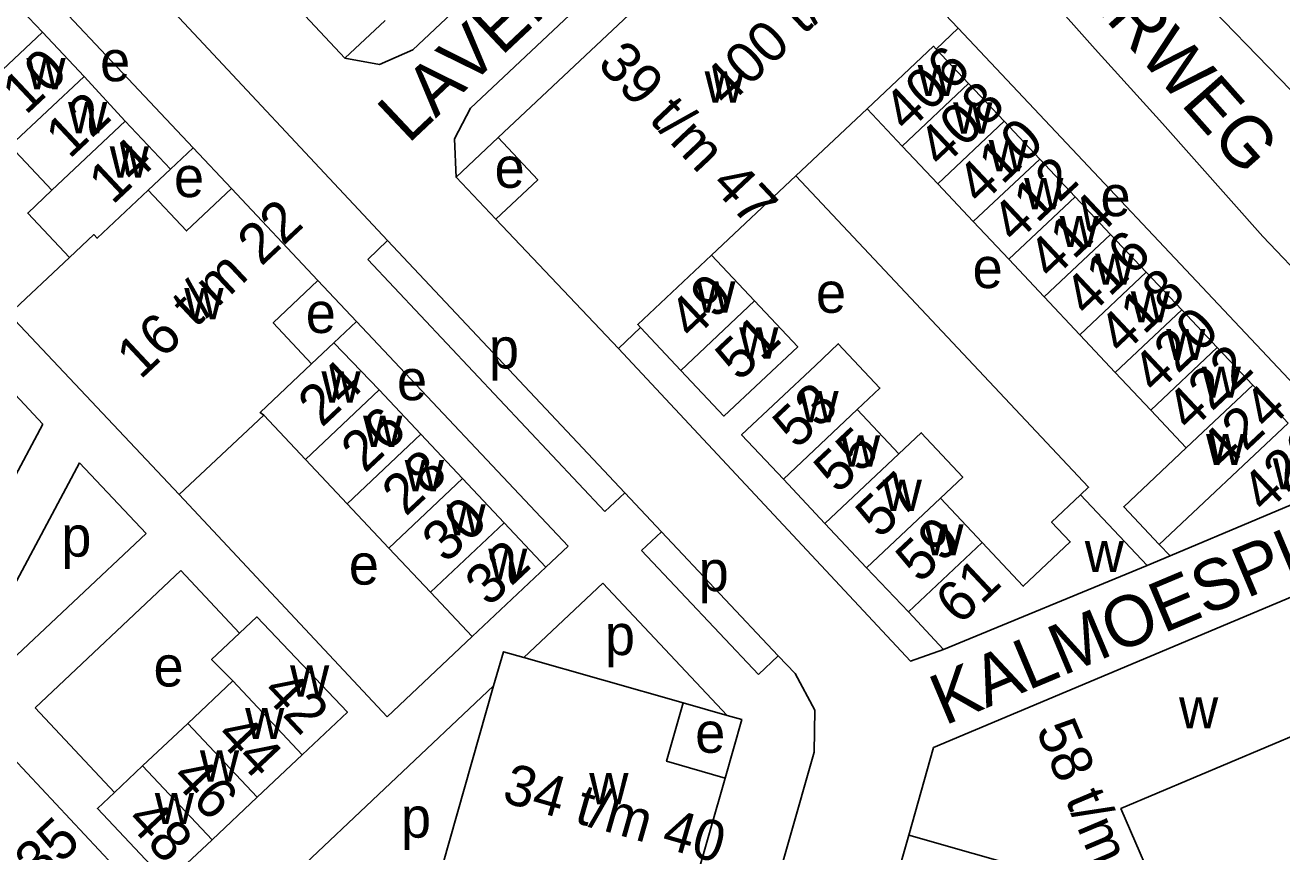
# Model space of a CAD drawing. Extents: x 161258 to 163262, y 380749 to 382054.
# Drawn here: x 162967.6 to 163091.6, y 381217.9 to 381299.4 of the extents above; entities that cross this region are included whole.
import ezdxf

# ---------------------------------------------------------------- set-up
doc = ezdxf.new("R2010")
doc.units = 0
for name, color, linetype in [('BLT_Basislijn', 7, 'Continuous'), ('BLT_Bebouwing', 7, 'Continuous'), ('BLT_Centroide', 7, 'Continuous'), ('BLT_Huisnummer', 7, 'Continuous'), ('BLT_Huisnummer_ tussenligend', 7, 'Continuous'), ('BLT_Huisnummer_reeks', 7, 'Continuous'), ('BLT_Onderverdeling_panden', 7, 'Continuous'), ('BLT_Straatnaam', 7, 'Continuous')]:
    doc.layers.add(name, color=color, linetype=linetype)

msp = doc.modelspace()

# ---------------------------------------------------------------- linework, layer by layer
at = {"layer": 'BLT_Basislijn'}
for p, q in [((163003.35, 381278.16), (162914.58, 381373.21)), ((162999.15, 381296.16), (162995.23, 381300.33)), ((163003.1, 381299.88), (162999.15, 381296.16)), ((163100.69, 381255.53), (163059.66, 381299.11)), ((162981.93, 381285.21), (162984.16, 381287.31)), ((162984.16, 381287.31), (162987.95, 381283.29)), ((163014.28, 381288.33), (163010.13, 381284.42)), ((163010.13, 381284.42), (163014.04, 381280.27)), ((163003.35, 381278.16), (163001.39, 381276.31)), ((163026.77, 381253.29), (163003.35, 381278.16)), ((163117.9, 381248.85), (163089.71, 381278.57)), ((162996.48, 381274.22), (163000.29, 381270.18)), ((163000.29, 381270.18), (162998.04, 381268.07)), ((162982.78, 381253.11), (162986.59, 381249.04)), ((163026.77, 381253.29), (163024.8, 381251.44)), ((163030.38, 381249.45), (163026.77, 381253.29)), ((162965.14, 381235.71), (162979.53, 381249.26)), ((162986.59, 381249.04), (163003.31, 381231.2)), ((163030.38, 381249.45), (163028.41, 381247.6)), ((163041.9, 381237.22), (163030.38, 381249.45)), ((163021.16, 381248.01), (163018.98, 381245.96)), ((163078.29, 381246.1), (163080.56, 381247.06)), ((162968.57, 381232.07), (162982.95, 381245.61)), ((162982.95, 381245.61), (162988.74, 381239.43)), ((163003.31, 381231.2), (163011.7, 381239.1)), ((163039.94, 381235.36), (163041.9, 381237.22)), ((162987.92, 381209.83), (163013.82, 381234.23)), ((162976.41, 381223.74), (162968.57, 381232.07))]:
    msp.add_line(p, q, dxfattribs=at)
for points in [[(163135.26, 381245.96), (163131.13, 381250.61), (163130.87, 381253.45), (163044.15, 381342.79)], [(162999.15, 381296.16), (163002.56, 381295.52), (163005.84, 381296.97), (163037.44, 381326.7)], [(163043.06, 381320.89), (163011.54, 381291.24), (163009.95, 381288.2), (163010.12, 381284.38)], [(163073.18, 381297.05), (163063.36, 381308.1), (163052.05, 381319.96)], [(162984.16, 381287.31), (162963.26, 381309.51)], [(163089.71, 381278.57), (163079.81, 381289.71), (163073.18, 381297.05)], [(163071.71, 381253.09), (163072.51, 381253.84), (163043.62, 381284.54)], [(163024.8, 381251.44), (163001.39, 381276.31)], [(163021.16, 381248.01), (163000.29, 381270.18)], [(162969.35, 381260.07), (162962.03, 381267.85)], [(163026.13, 381267.53), (163054.96, 381236.69), (163058.21, 381237.84)], [(162969.35, 381260.07), (162966.07, 381253.93)], [(162972.97, 381256.23), (162965.7, 381242.61), (162954.91, 381246.58)], [(162979.53, 381249.26), (162972.97, 381256.23)], [(163039.94, 381235.36), (163028.41, 381247.6)], [(163024.59, 381244.37), (163016.8, 381237.04)], [(163036.87, 381231.33), (163024.59, 381244.37)], [(163041.9, 381237.22), (163043.56, 381235.46), (163045.52, 381231.83), (163045.44, 381227.71), (163040.51, 381210.42), (163039.59, 381208.9), (163029.17, 381205.6)], [(163032.53, 381232.57), (163036.87, 381231.33)], [(163036.87, 381231.33), (163038.29, 381230.92), (163036.65, 381225.15)], [(163051.49, 381208.03), (163054.77, 381219.52)]]:
    msp.add_lwpolyline(points, dxfattribs=at)
at = {"layer": 'BLT_Bebouwing'}
for p, q in [((163057.47, 381297.06), (163059.66, 381299.11)), ((163043.62, 381284.54), (163050.66, 381291.17)), ((163035.32, 381276.73), (163043.62, 381284.54)), ((162966.03, 381270.9), (162971.96, 381276.49)), ((163028.32, 381269.59), (163026.13, 381267.53)), ((162981.69, 381210.83), (162964.93, 381228.64)), ((163033.24, 381213.18), (163036.65, 381225.15))]:
    msp.add_line(p, q, dxfattribs=at)
for points in [[(163039.53, 381312.08), (163014.28, 381288.33)], [(163059.66, 381299.11), (163047.58, 381311.83)], [(162965.18, 381303.09), (162969.3, 381298.72)], [(162969.3, 381298.72), (162973.41, 381294.35)], [(163060.68, 381293.65), (163057.47, 381297.06)], [(162973.41, 381294.35), (162977.47, 381289.93)], [(163064.19, 381289.93), (163060.68, 381293.65)], [(163050.66, 381291.17), (163054.13, 381287.48)], [(162977.47, 381289.93), (162981.93, 381285.21)], [(163067.69, 381286.21), (163064.19, 381289.93)], [(162970.24, 381283.13), (162966.13, 381287.5)], [(163014.04, 381280.27), (163018.17, 381284.17), (163014.28, 381288.33)], [(163054.13, 381287.48), (163057.63, 381283.76)], [(163071.19, 381282.49), (163067.69, 381286.21)], [(162981.93, 381285.21), (162979.74, 381283.15)], [(163057.63, 381283.76), (163061.13, 381280.04)], [(162971.96, 381276.49), (162967.86, 381280.87), (162970.24, 381283.13)], [(162979.74, 381283.15), (162983.51, 381279.11), (162987.95, 381283.29)], [(162987.95, 381283.29), (162996.48, 381274.22)], [(163074.69, 381278.77), (163071.19, 381282.49)], [(163014.04, 381280.27), (163026.13, 381267.53)], [(163061.13, 381280.04), (163064.64, 381276.32)], [(163078.2, 381275.05), (163074.69, 381278.77)], [(163039.57, 381272.22), (163035.32, 381276.73)], [(163064.64, 381276.32), (163068.14, 381272.6)], [(163081.7, 381271.33), (163078.2, 381275.05)], [(162996.48, 381274.22), (162992.07, 381270.06), (162995.86, 381266.01)], [(163068.14, 381272.6), (163071.64, 381268.88)], [(163032.29, 381265.36), (163036.54, 381260.85), (163043.82, 381267.7), (163039.57, 381272.22)], [(163085.2, 381267.61), (163081.7, 381271.33)], [(162982.78, 381253.11), (162966.03, 381270.9)], [(163028.32, 381269.59), (163032.29, 381265.36)], [(163071.64, 381268.88), (163075.15, 381265.16)], [(162995.86, 381266.01), (162998.04, 381268.07)], [(162998.04, 381268.07), (163002.52, 381263.43)], [(163042.4, 381254.63), (163038.28, 381259), (163045.57, 381265.85), (163047.82, 381267.99), (163051.93, 381263.62), (163049.68, 381261.49)], [(163088.71, 381263.89), (163085.2, 381267.61)], [(163075.15, 381265.16), (163078.65, 381261.44)], [(163092.21, 381260.17), (163088.71, 381263.89)], [(163002.52, 381263.43), (163006.64, 381259.06)], [(163049.68, 381261.49), (163053.79, 381257.12)], [(163078.65, 381261.44), (163082.15, 381257.72)], [(162991.13, 381260.94), (162982.78, 381253.11)], [(162995.24, 381256.58), (162991.13, 381260.94)], [(163006.64, 381259.06), (163010.75, 381254.69)], [(163053.79, 381257.12), (163056, 381259.21), (163060.1, 381254.83), (163057.9, 381252.75)], [(163082.15, 381257.72), (163075.99, 381251.91), (163079.49, 381248.19)], [(162999.36, 381252.21), (162995.24, 381256.58)], [(163010.75, 381254.69), (163014.86, 381250.32)], [(163046.51, 381250.26), (163042.4, 381254.63)], [(163080.56, 381247.06), (163097.74, 381254.29)], [(163057.9, 381252.75), (163062.02, 381248.38)], [(163062.02, 381248.38), (163066.07, 381244.07), (163070.71, 381248.44), (163068.86, 381250.4), (163071.71, 381253.09)], [(163071.71, 381253.09), (163078.29, 381246.1)], [(163003.47, 381247.84), (162999.36, 381252.21)], [(163014.86, 381250.32), (163018.98, 381245.96)], [(163050.62, 381245.9), (163046.51, 381250.26)], [(163007.58, 381243.47), (163003.47, 381247.84)], [(163054.77, 381219.52), (163057.23, 381228.15), (163104.03, 381247.87), (163114.52, 381238.87), (163113.62, 381225.09)], [(163079.49, 381248.19), (163080.56, 381247.06)], [(163018.98, 381245.96), (163011.7, 381239.1)], [(163054.74, 381241.53), (163050.62, 381245.9)], [(163078.29, 381246.1), (163058.21, 381237.84)], [(163011.7, 381239.1), (163007.58, 381243.47)], [(163058.21, 381237.84), (163054.74, 381241.53)], [(162988.74, 381239.43), (162990.45, 381241.04), (162999.39, 381231.64), (162994.94, 381227.45)], [(162988.09, 381234.73), (162985.99, 381236.83), (162988.74, 381239.43)], [(163016.8, 381237.04), (163014.78, 381237.61), (163013.82, 381234.23)], [(163032.53, 381232.57), (163016.8, 381237.04)], [(162983.64, 381230.54), (162988.09, 381234.73)], [(163013.82, 381234.23), (163008.09, 381214.1), (163011.96, 381213)], [(163036.66, 381225.15), (163030.88, 381226.8), (163032.53, 381232.57)], [(162979.18, 381226.35), (162983.64, 381230.54)], [(163113.62, 381225.09), (163101.88, 381220.16), (163097.21, 381231.22), (163075.7, 381222.13), (163079.94, 381212.35), (163054.77, 381219.52)], [(162994.94, 381227.45), (162990.49, 381223.26)], [(162976.41, 381223.74), (162979.18, 381226.35)], [(162986.04, 381219.06), (162981.59, 381214.87), (162974.73, 381222.15), (162976.41, 381223.74)], [(162990.49, 381223.26), (162986.04, 381219.06)]]:
    msp.add_lwpolyline(points, dxfattribs=at)
at = {"layer": 'BLT_Onderverdeling_panden'}
for p, q in [((162969.3, 381298.72), (162962.02, 381291.86)), ((162973.41, 381294.35), (162966.13, 381287.5)), ((163054.13, 381287.48), (163060.68, 381293.65)), ((162977.47, 381289.93), (162970.24, 381283.13)), ((163057.63, 381283.76), (163064.19, 381289.93)), ((163061.13, 381280.04), (163067.69, 381286.21)), ((163064.64, 381276.32), (163071.19, 381282.49)), ((163068.14, 381272.6), (163074.69, 381278.77)), ((163071.64, 381268.88), (163078.2, 381275.05)), ((163032.29, 381265.36), (163039.57, 381272.22)), ((163075.15, 381265.16), (163081.7, 381271.33)), ((163078.65, 381261.44), (163085.2, 381267.61)), ((163082.15, 381257.72), (163088.71, 381263.89)), ((162995.24, 381256.58), (163002.52, 381263.43)), ((163042.4, 381254.63), (163049.68, 381261.49)), ((163079.49, 381248.19), (163092.21, 381260.17)), ((162999.36, 381252.21), (163006.64, 381259.06)), ((163046.51, 381250.26), (163053.79, 381257.12)), ((163003.47, 381247.84), (163010.75, 381254.69)), ((163050.62, 381245.9), (163057.9, 381252.75)), ((163007.58, 381243.47), (163014.86, 381250.32)), ((163054.74, 381241.53), (163062.02, 381248.38)), ((162988.09, 381234.73), (162994.94, 381227.45)), ((162983.64, 381230.54), (162990.49, 381223.26)), ((162979.18, 381226.35), (162986.04, 381219.06))]:
    msp.add_line(p, q, dxfattribs=at)
for points in [[(163050.66, 381291.17), (163057.21, 381297.34), (163057.47, 381297.06)], [(162979.74, 381283.15), (162974.69, 381278.4), (162974.36, 381278.76), (162971.96, 381276.49)], [(163028.32, 381269.59), (163028.04, 381269.88), (163035.32, 381276.73)], [(162991.13, 381260.94), (162990.77, 381261.22), (162995.86, 381266.01)]]:
    msp.add_lwpolyline(points, dxfattribs=at)

# ---------------------------------------------------------------- texts
at = {"layer": 'BLT_Centroide'}
for s, p in [('w', (162967.72, 381293.09)), ('e', (162974.99, 381293.88)), ('w', (163034.64, 381291.78)), ('w', (163055.66, 381292.41)), ('w', (162971.83, 381288.75)), ('w', (163059.16, 381288.72)), ('w', (162975.94, 381284.38)), ('w', (163062.66, 381285)), ('e', (163013.91, 381283.37)), ('e', (162982.28, 381282.45)), ('w', (163066.16, 381281.25)), ('e', (163073.69, 381280.57)), ('w', (163069.66, 381277.53)), ('e', (163061.07, 381273.48)), ('w', (163073.16, 381273.81)), ('w', (163033.8, 381271.06)), ('e', (163045.62, 381271.04)), ('w', (162983.3, 381270.41)), ('w', (163076.67, 381270.09)), ('e', (162995.28, 381269.05)), ('p', (163013.35, 381265.55)), ('w', (163038.05, 381266.53)), ('w', (163080.18, 381266.38)), ('w', (162996.83, 381262.19)), ('e', (163004.28, 381262.42)), ('w', (163083.68, 381262.66)), ('w', (163043.98, 381260.25)), ('w', (163000.94, 381257.81)), ('w', (163048.09, 381255.88)), ('w', (163084.1, 381256.03)), ('w', (163005.05, 381253.44)), ('w', (163090.69, 381253.62)), ('w', (163052.2, 381251.5)), ('w', (163009.17, 381249.09)), ('p', (162971.16, 381246.99)), ('w', (163056.32, 381247.12)), ('w', (163013.28, 381244.72)), ('w', (163072.14, 381245.47)), ('e', (162999.53, 381244.23)), ('p', (163034.04, 381243.58)), ('p', (163024.79, 381237.28)), ('e', (162980.26, 381234.18)), ('w', (162993.73, 381233.19)), ('w', (163081.44, 381230.04)), ('w', (162989.3, 381229)), ('e', (163033.7, 381227.64)), ('w', (162984.84, 381224.8)), ('w', (163023.25, 381222.56)), ('w', (162980.39, 381220.61)), ('p', (163004.67, 381219.27))]:
    msp.add_text(s, height=4, dxfattribs=at).set_placement(p)
at = {"layer": 'BLT_Huisnummer'}
for s, rotation, p in [('406', 43.2743, (163054.59, 381288.71)), ('10', 43.2755, (162967.66, 381290.47)), ('410', 43.2743, (163061.83, 381281.55)), ('14', 43.2755, (162976.21, 381281.61)), ('414', 43.2743, (163068.86, 381274.16)), ('418', 43.2743, (163075.8, 381266.75)), ('49', 43.2745, (163033.42, 381268.26)), ('51', 43.2745, (163038.05, 381264.17)), ('422', 43.2743, (163082.49, 381259.2)), ('24', 43.2756, (162996.87, 381259.66)), ('53', 43.2738, (163043.71, 381257.5)), ('426', 43.2743, (163089.92, 381251.14)), ('28', 43.2756, (163005.15, 381250.88)), ('57', 43.2738, (163051.89, 381248.66)), ('32', 43.2756, (163013.36, 381241.94)), ('61', 43.2738, (163059.78, 381240.14)), ('42', 313.275, (162990.85, 381233.53)), ('48', 313.275, (162977.44, 381220.85))]:
    msp.add_text(s, height=4, rotation=rotation, dxfattribs=at).set_placement(p)
at = {"layer": 'BLT_Huisnummer_ tussenligend'}
for s, rotation, p in [('408', 43.2743, (163058, 381285.19)), ('12', 43.2755, (162971.96, 381286.14)), ('412', 43.2743, (163065.26, 381277.75)), ('416', 43.2743, (163072.41, 381270.49)), ('420', 43.2743, (163079.13, 381262.91)), ('424', 43.2743, (163085.82, 381255.25)), ('26', 43.2756, (163001.11, 381255.14)), ('55', 43.2738, (163047.76, 381253.09)), ('30', 43.2756, (163009.11, 381246.23)), ('59', 43.2738, (163055.85, 381244.27)), ('44', 313.275, (162986.29, 381229.2)), ('46', 313.275, (162981.9, 381225.08))]:
    msp.add_text(s, height=4, rotation=rotation, dxfattribs=at).set_placement(p)
at = {"layer": 'BLT_Huisnummer_reeks'}
for s, rotation, p in [('400 t/m/ 404', 43.2724, (163036.8, 381291.23)), ('39 t/m 47', 313.2751, (163023.93, 381295.48)), ('16 t/m 22', 43.1545, (162978.96, 381264.38)), ('58 t/m 73', 292.8419, (163067.29, 381229.93)), ('34 t/m 40', 344.0852, (163014.52, 381222.84)), ('29 t/m 35', 43.2756, (162957.02, 381203.4))]:
    msp.add_text(s, height=4, rotation=rotation, dxfattribs=at).set_placement(p)
at = {"layer": 'BLT_Straatnaam'}
for s, rotation, p in [('LAVENDELLAAN', 43.2766, (163005.39, 381287.64)), ('HEEZERWEG', 311.591, (163059.33, 381316.61)), ('KALMOESPLEIN', 22.8419, (163058.31, 381230.3))]:
    msp.add_text(s, height=5, rotation=rotation, dxfattribs=at).set_placement(p)

doc.saveas('drawing.dxf')
